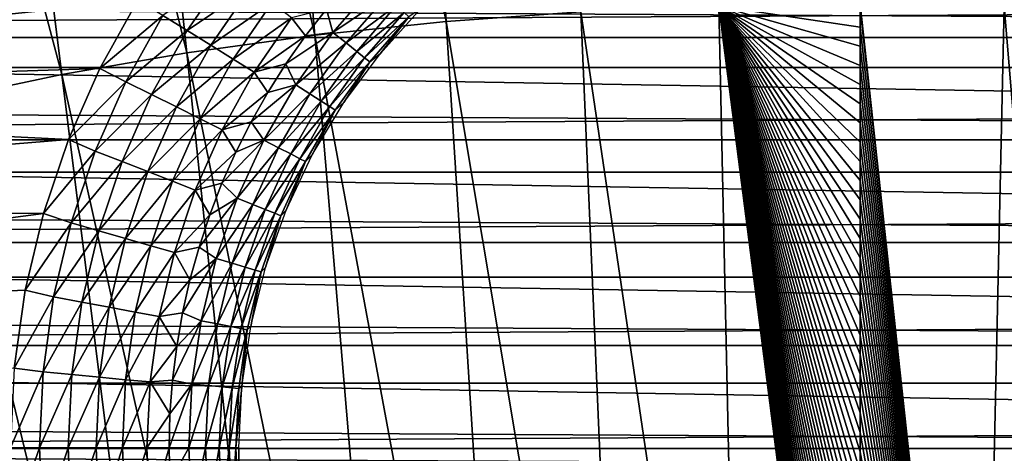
# Model space of a CAD drawing. Header units: millimetres. Extents: x -300 to 300, y -500 to 500.
# Tile 500 of 656: x -14.71 to 2.52, y 109.92 to 117.5. Entities that reach past the tile are written whole.
import ezdxf

# ---------------------------------------------------------------- set-up
doc = ezdxf.new("R2010")
doc.units = ezdxf.units.MM
doc.header["$LTSCALE"] = 81.481481
for name, color, linetype in [('19', 7, 'CONTINUOUS'), ('20', 7, 'CONTINUOUS'), ('34', 7, 'CONTINUOUS'), ('5', 7, 'CONTINUOUS'), ('59', 7, 'CONTINUOUS'), ('6', 7, 'CONTINUOUS'), ('60', 7, 'CONTINUOUS'), ('61', 7, 'CONTINUOUS'), ('62', 7, 'CONTINUOUS'), ('63', 7, 'CONTINUOUS')]:
    doc.layers.add(name, color=color, linetype=linetype)

msp = doc.modelspace()

# ---------------------------------------------------------------- linework, layer by layer
at = {"layer": '19', "color": 7, "linetype": 'CONTINUOUS'}
for points in [[(2.519, 117.735, 77.228), (0, 117.77, 77.229), (2.093, 98.481, 77.199), (2.519, 117.735, 77.228)], [(2.093, 98.481, 77.199), (0, 117.77, 77.229), (0, 117.703, 77.229), (2.093, 98.481, 77.199)], [(4.135, 98.393, 77.197), (2.519, 117.735, 77.228), (2.093, 98.481, 77.199), (4.135, 98.393, 77.197)], [(4.978, 117.63, 77.225), (2.519, 117.735, 77.228), (4.135, 98.393, 77.197), (4.978, 117.63, 77.225)], [(0, 117.369, 77.229), (2.093, 98.481, 77.199), (0, 117.703, 77.229), (0, 117.369, 77.229)], [(0, 117.035, 77.228), (2.093, 98.481, 77.199), (0, 117.369, 77.229), (0, 117.035, 77.228)], [(0, 116.7, 77.228), (2.093, 98.481, 77.199), (0, 117.035, 77.228), (0, 116.7, 77.228)], [(0, 116.365, 77.227), (2.093, 98.481, 77.199), (0, 116.7, 77.228), (0, 116.365, 77.227)], [(0, 116.03, 77.227), (2.093, 98.481, 77.199), (0, 116.365, 77.227), (0, 116.03, 77.227)], [(0, 115.694, 77.227), (2.093, 98.481, 77.199), (0, 116.03, 77.227), (0, 115.694, 77.227)], [(0, 115.358, 77.226), (2.093, 98.481, 77.199), (0, 115.694, 77.227), (0, 115.358, 77.226)], [(0, 115.022, 77.226), (2.093, 98.481, 77.199), (0, 115.358, 77.226), (0, 115.022, 77.226)], [(0, 114.685, 77.226), (2.093, 98.481, 77.199), (0, 115.022, 77.226), (0, 114.685, 77.226)], [(0, 114.348, 77.225), (2.093, 98.481, 77.199), (0, 114.685, 77.226), (0, 114.348, 77.225)], [(0, 114.011, 77.225), (2.093, 98.481, 77.199), (0, 114.348, 77.225), (0, 114.011, 77.225)], [(0, 113.674, 77.224), (2.093, 98.481, 77.199), (0, 114.011, 77.225), (0, 113.674, 77.224)], [(0, 113.336, 77.224), (2.093, 98.481, 77.199), (0, 113.674, 77.224), (0, 113.336, 77.224)], [(0, 112.998, 77.224), (2.093, 98.481, 77.199), (0, 113.336, 77.224), (0, 112.998, 77.224)], [(0, 112.659, 77.223), (2.093, 98.481, 77.199), (0, 112.998, 77.224), (0, 112.659, 77.223)], [(0, 112.321, 77.223), (2.093, 98.481, 77.199), (0, 112.659, 77.223), (0, 112.321, 77.223)], [(0, 111.981, 77.222), (2.093, 98.481, 77.199), (0, 112.321, 77.223), (0, 111.981, 77.222)], [(0, 111.642, 77.222), (2.093, 98.481, 77.199), (0, 111.981, 77.222), (0, 111.642, 77.222)], [(0, 111.302, 77.221), (2.093, 98.481, 77.199), (0, 111.642, 77.222), (0, 111.302, 77.221)], [(0, 110.962, 77.221), (2.093, 98.481, 77.199), (0, 111.302, 77.221), (0, 110.962, 77.221)], [(0, 110.622, 77.22), (2.093, 98.481, 77.199), (0, 110.962, 77.221), (0, 110.622, 77.22)], [(0, 110.281, 77.22), (2.093, 98.481, 77.199), (0, 110.622, 77.22), (0, 110.281, 77.22)], [(0, 109.94, 77.219), (2.093, 98.481, 77.199), (0, 110.281, 77.22), (0, 109.94, 77.219)], [(0, 109.599, 77.219), (2.093, 98.481, 77.199), (0, 109.94, 77.219), (0, 109.599, 77.219)]]:
    msp.add_3dface(points, dxfattribs=at)
at = {"layer": '20', "color": 7, "linetype": 'CONTINUOUS'}
for points in [[(-11.164, 136.157, 77.213), (-7.247, 117.465, 77.221), (-8.475, 136.433, 77.221), (-11.164, 136.157, 77.213)], [(-7.247, 117.465, 77.221), (-4.89, 117.635, 77.225), (-8.475, 136.433, 77.221), (-7.247, 117.465, 77.221)], [(-13.787, 135.8, 77.203), (-9.546, 117.227, 77.214), (-11.164, 136.157, 77.213), (-13.787, 135.8, 77.203)], [(-9.546, 117.227, 77.214), (-7.247, 117.465, 77.221), (-11.164, 136.157, 77.213), (-9.546, 117.227, 77.214)], [(-16.343, 135.363, 77.19), (-11.789, 116.919, 77.206), (-13.787, 135.8, 77.203), (-16.343, 135.363, 77.19)], [(-11.789, 116.919, 77.206), (-9.546, 117.227, 77.214), (-13.787, 135.8, 77.203), (-11.789, 116.919, 77.206)], [(-18.834, 134.844, 77.175), (-13.974, 116.541, 77.197), (-16.343, 135.363, 77.19), (-18.834, 134.844, 77.175)], [(-13.974, 116.541, 77.197), (-11.789, 116.919, 77.206), (-16.343, 135.363, 77.19), (-13.974, 116.541, 77.197)], [(-16.104, 116.093, 77.186), (-13.974, 116.541, 77.197), (-18.834, 134.844, 77.175), (-16.104, 116.093, 77.186)], [(-4.89, 117.635, 77.225), (-2.055, 98.482, 77.199), (-2.474, 117.736, 77.228), (-4.89, 117.635, 77.225)], [(0, 98.51, 77.199), (0, 98.853, 77.2), (-2.474, 117.736, 77.228), (0, 98.51, 77.199)], [(-2.055, 98.482, 77.199), (0, 98.51, 77.199), (-2.474, 117.736, 77.228), (-2.055, 98.482, 77.199)], [(0, 98.853, 77.2), (0, 99.205, 77.201), (-2.474, 117.736, 77.228), (0, 98.853, 77.2)], [(0, 99.205, 77.201), (0, 99.556, 77.202), (-2.474, 117.736, 77.228), (0, 99.205, 77.201)], [(0, 99.556, 77.202), (0, 99.907, 77.202), (-2.474, 117.736, 77.228), (0, 99.556, 77.202)], [(0, 99.907, 77.202), (0, 100.258, 77.203), (-2.474, 117.736, 77.228), (0, 99.907, 77.202)], [(0, 100.258, 77.203), (0, 100.608, 77.204), (-2.474, 117.736, 77.228), (0, 100.258, 77.203)], [(0, 100.608, 77.204), (0, 100.958, 77.204), (-2.474, 117.736, 77.228), (0, 100.608, 77.204)], [(0, 100.958, 77.204), (0, 101.308, 77.205), (-2.474, 117.736, 77.228), (0, 100.958, 77.204)], [(0, 101.308, 77.205), (0, 101.657, 77.206), (-2.474, 117.736, 77.228), (0, 101.308, 77.205)], [(0, 101.657, 77.206), (0, 102.006, 77.206), (-2.474, 117.736, 77.228), (0, 101.657, 77.206)], [(0, 102.006, 77.206), (0, 102.355, 77.207), (-2.474, 117.736, 77.228), (0, 102.006, 77.206)], [(0, 102.355, 77.207), (0, 102.703, 77.208), (-2.474, 117.736, 77.228), (0, 102.355, 77.207)], [(0, 102.703, 77.208), (0, 103.051, 77.208), (-2.474, 117.736, 77.228), (0, 102.703, 77.208)], [(0, 103.051, 77.208), (0, 103.399, 77.209), (-2.474, 117.736, 77.228), (0, 103.051, 77.208)], [(0, 103.399, 77.209), (0, 103.746, 77.209), (-2.474, 117.736, 77.228), (0, 103.399, 77.209)], [(0, 103.746, 77.209), (0, 104.093, 77.21), (-2.474, 117.736, 77.228), (0, 103.746, 77.209)], [(0, 104.093, 77.21), (0, 104.44, 77.211), (-2.474, 117.736, 77.228), (0, 104.093, 77.21)], [(0, 104.44, 77.211), (0, 104.786, 77.211), (-2.474, 117.736, 77.228), (0, 104.44, 77.211)], [(0, 104.786, 77.211), (0, 105.132, 77.212), (-2.474, 117.736, 77.228), (0, 104.786, 77.211)], [(0, 105.132, 77.212), (0, 105.478, 77.212), (-2.474, 117.736, 77.228), (0, 105.132, 77.212)], [(0, 105.478, 77.212), (0, 105.823, 77.213), (-2.474, 117.736, 77.228), (0, 105.478, 77.212)], [(0, 105.823, 77.213), (0, 106.168, 77.214), (-2.474, 117.736, 77.228), (0, 105.823, 77.213)], [(0, 106.168, 77.214), (0, 106.512, 77.214), (-2.474, 117.736, 77.228), (0, 106.168, 77.214)], [(0, 106.512, 77.214), (0, 106.857, 77.215), (-2.474, 117.736, 77.228), (0, 106.512, 77.214)], [(0, 106.857, 77.215), (0, 107.201, 77.215), (-2.474, 117.736, 77.228), (0, 106.857, 77.215)], [(0, 107.201, 77.215), (0, 107.544, 77.216), (-2.474, 117.736, 77.228), (0, 107.201, 77.215)], [(0, 107.544, 77.216), (0, 107.887, 77.216), (-2.474, 117.736, 77.228), (0, 107.544, 77.216)], [(0, 107.887, 77.216), (0, 108.23, 77.217), (-2.474, 117.736, 77.228), (0, 107.887, 77.216)], [(0, 108.23, 77.217), (0, 108.573, 77.217), (-2.474, 117.736, 77.228), (0, 108.23, 77.217)], [(0, 108.573, 77.217), (0, 108.915, 77.218), (-2.474, 117.736, 77.228), (0, 108.573, 77.217)], [(0, 108.915, 77.218), (0, 109.257, 77.218), (-2.474, 117.736, 77.228), (0, 108.915, 77.218)], [(0, 109.257, 77.218), (0, 109.599, 77.219), (-2.474, 117.736, 77.228), (0, 109.257, 77.218)], [(0, 109.599, 77.219), (0, 109.94, 77.219), (-2.474, 117.736, 77.228), (0, 109.599, 77.219)], [(0, 109.94, 77.219), (0, 110.281, 77.22), (-2.474, 117.736, 77.228), (0, 109.94, 77.219)], [(0, 110.281, 77.22), (0, 110.622, 77.22), (-2.474, 117.736, 77.228), (0, 110.281, 77.22)], [(0, 110.622, 77.22), (0, 110.962, 77.221), (-2.474, 117.736, 77.228), (0, 110.622, 77.22)], [(0, 110.962, 77.221), (0, 111.302, 77.221), (-2.474, 117.736, 77.228), (0, 110.962, 77.221)], [(0, 111.302, 77.221), (0, 111.642, 77.222), (-2.474, 117.736, 77.228), (0, 111.302, 77.221)], [(0, 111.642, 77.222), (0, 111.981, 77.222), (-2.474, 117.736, 77.228), (0, 111.642, 77.222)], [(0, 111.981, 77.222), (0, 112.321, 77.223), (-2.474, 117.736, 77.228), (0, 111.981, 77.222)], [(0, 112.321, 77.223), (0, 112.659, 77.223), (-2.474, 117.736, 77.228), (0, 112.321, 77.223)], [(0, 112.659, 77.223), (0, 112.998, 77.224), (-2.474, 117.736, 77.228), (0, 112.659, 77.223)], [(0, 112.998, 77.224), (0, 113.336, 77.224), (-2.474, 117.736, 77.228), (0, 112.998, 77.224)], [(0, 113.336, 77.224), (0, 113.674, 77.224), (-2.474, 117.736, 77.228), (0, 113.336, 77.224)], [(0, 113.674, 77.224), (0, 114.011, 77.225), (-2.474, 117.736, 77.228), (0, 113.674, 77.224)], [(0, 114.011, 77.225), (0, 114.348, 77.225), (-2.474, 117.736, 77.228), (0, 114.011, 77.225)], [(0, 114.348, 77.225), (0, 114.685, 77.226), (-2.474, 117.736, 77.228), (0, 114.348, 77.225)], [(0, 114.685, 77.226), (0, 115.022, 77.226), (-2.474, 117.736, 77.228), (0, 114.685, 77.226)], [(0, 115.022, 77.226), (0, 115.358, 77.226), (-2.474, 117.736, 77.228), (0, 115.022, 77.226)], [(0, 115.358, 77.226), (0, 115.694, 77.227), (-2.474, 117.736, 77.228), (0, 115.358, 77.226)], [(0, 115.694, 77.227), (0, 116.03, 77.227), (-2.474, 117.736, 77.228), (0, 115.694, 77.227)], [(0, 116.03, 77.227), (0, 116.365, 77.227), (-2.474, 117.736, 77.228), (0, 116.03, 77.227)], [(0, 116.365, 77.227), (0, 116.7, 77.228), (-2.474, 117.736, 77.228), (0, 116.365, 77.227)], [(0, 116.7, 77.228), (0, 117.035, 77.228), (-2.474, 117.736, 77.228), (0, 116.7, 77.228)], [(0, 117.035, 77.228), (0, 117.369, 77.229), (-2.474, 117.736, 77.228), (0, 117.035, 77.228)], [(0, 117.369, 77.229), (0, 117.703, 77.229), (-2.474, 117.736, 77.228), (0, 117.369, 77.229)], [(-7.247, 117.465, 77.221), (-4.062, 98.397, 77.197), (-4.89, 117.635, 77.225), (-7.247, 117.465, 77.221)], [(-4.062, 98.397, 77.197), (-2.055, 98.482, 77.199), (-4.89, 117.635, 77.225), (-4.062, 98.397, 77.197)], [(-9.546, 117.227, 77.214), (-6.02, 98.255, 77.194), (-7.247, 117.465, 77.221), (-9.546, 117.227, 77.214)], [(-6.02, 98.255, 77.194), (-4.062, 98.397, 77.197), (-7.247, 117.465, 77.221), (-6.02, 98.255, 77.194)], [(-11.789, 116.919, 77.206), (-7.93, 98.055, 77.189), (-9.546, 117.227, 77.214), (-11.789, 116.919, 77.206)], [(-7.93, 98.055, 77.189), (-6.02, 98.255, 77.194), (-9.546, 117.227, 77.214), (-7.93, 98.055, 77.189)], [(-13.974, 116.541, 77.197), (-9.792, 97.796, 77.183), (-11.789, 116.919, 77.206), (-13.974, 116.541, 77.197)], [(-9.792, 97.796, 77.183), (-7.93, 98.055, 77.189), (-11.789, 116.919, 77.206), (-9.792, 97.796, 77.183)], [(-16.104, 116.093, 77.186), (-11.607, 97.479, 77.177), (-13.974, 116.541, 77.197), (-16.104, 116.093, 77.186)], [(-11.607, 97.479, 77.177), (-9.792, 97.796, 77.183), (-13.974, 116.541, 77.197), (-11.607, 97.479, 77.177)], [(-18.177, 115.573, 77.173), (-13.376, 97.103, 77.169), (-16.104, 116.093, 77.186), (-18.177, 115.573, 77.173)], [(-13.376, 97.103, 77.169), (-11.607, 97.479, 77.177), (-16.104, 116.093, 77.186), (-13.376, 97.103, 77.169)], [(-15.098, 96.667, 77.16), (-13.376, 97.103, 77.169), (-18.177, 115.573, 77.173), (-15.098, 96.667, 77.16)]]:
    msp.add_3dface(points, dxfattribs=at)
at = {"layer": '34', "color": 7, "linetype": 'CONTINUOUS'}
for points in [[(-52.235, 118.972, 501.493), (52.51, 117.19, 501.493), (-52.51, 117.19, 501.493), (-52.235, 118.972, 501.493)], [(52.235, 118.972, 501.493), (52.51, 117.19, 501.493), (-52.235, 118.972, 501.493), (52.235, 118.972, 501.493)], [(-52.51, 117.19, 501.493), (52.724, 115.4, 501.493), (-52.724, 115.4, 501.493), (-52.51, 117.19, 501.493)], [(52.51, 117.19, 501.493), (52.724, 115.4, 501.493), (-52.51, 117.19, 501.493), (52.51, 117.19, 501.493)], [(-52.724, 115.4, 501.493), (52.877, 113.603, 501.493), (-52.877, 113.603, 501.493), (-52.724, 115.4, 501.493)], [(52.724, 115.4, 501.493), (52.877, 113.603, 501.493), (-52.724, 115.4, 501.493), (52.724, 115.4, 501.493)], [(-52.877, 113.603, 501.493), (52.969, 111.803, 501.493), (-52.969, 111.803, 501.493), (-52.877, 113.603, 501.493)], [(52.877, 113.603, 501.493), (52.969, 111.803, 501.493), (-52.877, 113.603, 501.493), (52.877, 113.603, 501.493)], [(-52.969, 111.803, 501.493), (53, 110, 501.493), (-53, 110, 501.493), (-52.969, 111.803, 501.493)], [(52.969, 111.803, 501.493), (53, 110, 501.493), (-52.969, 111.803, 501.493), (52.969, 111.803, 501.493)], [(53, 110, 501.493), (53, 109.5, 501.493), (-53, 110, 501.493), (53, 110, 501.493)], [(-53, 110, 501.493), (53, 109.5, 501.493), (-53, 109.5, 501.493), (-53, 110, 501.493)]]:
    msp.add_3dface(points, dxfattribs=at)
at = {"layer": '5', "color": 7, "linetype": 'CONTINUOUS'}
for points in [[(161.625, 116.664, 11), (-161.625, 116.663, 11), (-161.57, 118.481, 11), (161.625, 116.664, 11)], [(161.57, 118.482, 11), (161.625, 116.664, 11), (-161.57, 118.481, 11), (161.57, 118.482, 11)], [(161.68, 114.835, 11), (-161.68, 114.834, 11), (-161.625, 116.663, 11), (161.68, 114.835, 11)], [(161.625, 116.664, 11), (161.68, 114.835, 11), (-161.625, 116.663, 11), (161.625, 116.664, 11)], [(161.733, 112.994, 11), (-161.733, 112.994, 11), (-161.68, 114.834, 11), (161.733, 112.994, 11)], [(161.68, 114.835, 11), (161.733, 112.994, 11), (-161.68, 114.834, 11), (161.68, 114.835, 11)], [(161.785, 111.142, 11), (-161.785, 111.142, 11), (-161.733, 112.994, 11), (161.785, 111.142, 11)], [(161.733, 112.994, 11), (161.785, 111.142, 11), (-161.733, 112.994, 11), (161.733, 112.994, 11)], [(161.835, 109.278, 11), (-161.835, 109.277, 11), (-161.785, 111.142, 11), (161.835, 109.278, 11)], [(161.785, 111.142, 11), (161.835, 109.278, 11), (-161.785, 111.142, 11), (161.785, 111.142, 11)]]:
    msp.add_3dface(points, dxfattribs=at)
at = {"layer": '59', "color": 7, "linetype": 'CONTINUOUS'}
for points in [[(-11.054, 118.364, 545.862), (-12.206, 117.574, 545.96), (-11.779, 117.308, 545.862), (-11.054, 118.364, 545.862)], [(-11.054, 118.364, 545.862), (-11.779, 117.308, 545.862), (-10.667, 118.071, 545.701), (-11.054, 118.364, 545.862)], [(-10.667, 118.071, 545.701), (-11.779, 117.308, 545.862), (-11.366, 117.052, 545.701), (-10.667, 118.071, 545.701)], [(-10.667, 118.071, 545.701), (-11.366, 117.052, 545.701), (-10.299, 117.792, 545.479), (-10.667, 118.071, 545.701)], [(-13.309, 116.645, 545.993), (-12.206, 117.574, 545.96), (-12.649, 117.828, 545.993), (-13.309, 116.645, 545.993)], [(-10.299, 117.792, 545.479), (-11.366, 117.052, 545.701), (-10.974, 116.809, 545.479), (-10.299, 117.792, 545.479)], [(-10.299, 117.792, 545.479), (-10.974, 116.809, 545.479), (-9.956, 117.533, 545.2), (-10.299, 117.792, 545.479)], [(-12.853, 116.415, 545.96), (-12.206, 117.574, 545.96), (-13.309, 116.645, 545.993), (-12.853, 116.415, 545.96)], [(-12.206, 117.574, 545.96), (-12.853, 116.415, 545.96), (-11.779, 117.308, 545.862), (-12.206, 117.574, 545.96)], [(-9.344, 117.683, 544.87), (-9.956, 117.533, 545.2), (-9.71, 117.215, 544.87), (-9.344, 117.683, 544.87)], [(-9.956, 117.533, 545.2), (-10.974, 116.809, 545.479), (-10.609, 116.583, 545.2), (-9.956, 117.533, 545.2)], [(-9.956, 117.533, 545.2), (-10.609, 116.583, 545.2), (-9.71, 117.215, 544.87), (-9.956, 117.533, 545.2)], [(-11.779, 117.308, 545.862), (-12.853, 116.415, 545.96), (-12.403, 116.19, 545.862), (-11.779, 117.308, 545.862)], [(-11.779, 117.308, 545.862), (-12.403, 116.19, 545.862), (-11.366, 117.052, 545.701), (-11.779, 117.308, 545.862)], [(-9.71, 117.215, 544.87), (-10.609, 116.583, 545.2), (-10.052, 116.73, 544.87), (-9.71, 117.215, 544.87)], [(-11.366, 117.052, 545.701), (-12.403, 116.19, 545.862), (-11.968, 115.973, 545.701), (-11.366, 117.052, 545.701)], [(-11.366, 117.052, 545.701), (-11.968, 115.973, 545.701), (-10.974, 116.809, 545.479), (-11.366, 117.052, 545.701)], [(-10.974, 116.809, 545.479), (-11.968, 115.973, 545.701), (-11.555, 115.767, 545.479), (-10.974, 116.809, 545.479)], [(-10.974, 116.809, 545.479), (-11.555, 115.767, 545.479), (-10.609, 116.583, 545.2), (-10.974, 116.809, 545.479)], [(-10.052, 116.73, 544.87), (-10.609, 116.583, 545.2), (-10.37, 116.229, 544.87), (-10.052, 116.73, 544.87)], [(-13.86, 115.402, 545.993), (-12.853, 116.415, 545.96), (-13.309, 116.645, 545.993), (-13.86, 115.402, 545.993)], [(-10.609, 116.583, 545.2), (-11.555, 115.767, 545.479), (-11.171, 115.576, 545.2), (-10.609, 116.583, 545.2)], [(-10.609, 116.583, 545.2), (-11.171, 115.576, 545.2), (-10.37, 116.229, 544.87), (-10.609, 116.583, 545.2)], [(-13.39, 115.202, 545.96), (-12.853, 116.415, 545.96), (-13.86, 115.402, 545.993), (-13.39, 115.202, 545.96)], [(-12.853, 116.415, 545.96), (-13.39, 115.202, 545.96), (-12.403, 116.19, 545.862), (-12.853, 116.415, 545.96)], [(-12.403, 116.19, 545.862), (-13.39, 115.202, 545.96), (-12.921, 115.02, 545.862), (-12.403, 116.19, 545.862)], [(-12.403, 116.19, 545.862), (-12.921, 115.02, 545.862), (-11.968, 115.973, 545.701), (-12.403, 116.19, 545.862)], [(-10.37, 116.229, 544.87), (-11.171, 115.576, 545.2), (-10.663, 115.712, 544.87), (-10.37, 116.229, 544.87)], [(-11.968, 115.973, 545.701), (-12.921, 115.02, 545.862), (-12.468, 114.844, 545.701), (-11.968, 115.973, 545.701)], [(-11.968, 115.973, 545.701), (-12.468, 114.844, 545.701), (-11.555, 115.767, 545.479), (-11.968, 115.973, 545.701)], [(-11.555, 115.767, 545.479), (-12.468, 114.844, 545.701), (-12.038, 114.677, 545.479), (-11.555, 115.767, 545.479)], [(-11.555, 115.767, 545.479), (-12.038, 114.677, 545.479), (-11.171, 115.576, 545.2), (-11.555, 115.767, 545.479)], [(-10.663, 115.712, 544.87), (-11.171, 115.576, 545.2), (-10.931, 115.182, 544.87), (-10.663, 115.712, 544.87)], [(-11.171, 115.576, 545.2), (-12.038, 114.677, 545.479), (-11.638, 114.521, 545.2), (-11.171, 115.576, 545.2)], [(-11.171, 115.576, 545.2), (-11.638, 114.521, 545.2), (-10.931, 115.182, 544.87), (-11.171, 115.576, 545.2)], [(-14.297, 114.108, 545.993), (-13.39, 115.202, 545.96), (-13.86, 115.402, 545.993), (-14.297, 114.108, 545.993)], [(-13.813, 113.944, 545.96), (-13.39, 115.202, 545.96), (-14.297, 114.108, 545.993), (-13.813, 113.944, 545.96)], [(-13.39, 115.202, 545.96), (-13.813, 113.944, 545.96), (-12.921, 115.02, 545.862), (-13.39, 115.202, 545.96)], [(-10.931, 115.182, 544.87), (-11.638, 114.521, 545.2), (-11.172, 114.64, 544.87), (-10.931, 115.182, 544.87)], [(-12.921, 115.02, 545.862), (-13.813, 113.944, 545.96), (-13.329, 113.806, 545.862), (-12.921, 115.02, 545.862)], [(-12.921, 115.02, 545.862), (-13.329, 113.806, 545.862), (-12.468, 114.844, 545.701), (-12.921, 115.02, 545.862)], [(-12.468, 114.844, 545.701), (-13.329, 113.806, 545.862), (-12.862, 113.673, 545.701), (-12.468, 114.844, 545.701)], [(-12.468, 114.844, 545.701), (-12.862, 113.673, 545.701), (-12.038, 114.677, 545.479), (-12.468, 114.844, 545.701)], [(-12.038, 114.677, 545.479), (-12.862, 113.673, 545.701), (-12.418, 113.546, 545.479), (-12.038, 114.677, 545.479)], [(-12.038, 114.677, 545.479), (-12.418, 113.546, 545.479), (-11.638, 114.521, 545.2), (-12.038, 114.677, 545.479)], [(-11.172, 114.64, 544.87), (-11.638, 114.521, 545.2), (-11.386, 114.086, 544.87), (-11.172, 114.64, 544.87)], [(-11.638, 114.521, 545.2), (-12.418, 113.546, 545.479), (-12.005, 113.428, 545.2), (-11.638, 114.521, 545.2)], [(-11.638, 114.521, 545.2), (-12.005, 113.428, 545.2), (-11.386, 114.086, 544.87), (-11.638, 114.521, 545.2)], [(-14.615, 112.771, 545.993), (-13.813, 113.944, 545.96), (-14.297, 114.108, 545.993), (-14.615, 112.771, 545.993)], [(-14.118, 112.653, 545.96), (-13.813, 113.944, 545.96), (-14.615, 112.771, 545.993), (-14.118, 112.653, 545.96)], [(-13.813, 113.944, 545.96), (-14.118, 112.653, 545.96), (-13.329, 113.806, 545.862), (-13.813, 113.944, 545.96)], [(-11.386, 114.086, 544.87), (-12.005, 113.428, 545.2), (-11.573, 113.522, 544.87), (-11.386, 114.086, 544.87)], [(-13.329, 113.806, 545.862), (-14.118, 112.653, 545.96), (-13.624, 112.56, 545.862), (-13.329, 113.806, 545.862)], [(-13.329, 113.806, 545.862), (-13.624, 112.56, 545.862), (-12.862, 113.673, 545.701), (-13.329, 113.806, 545.862)], [(-12.862, 113.673, 545.701), (-13.624, 112.56, 545.862), (-13.146, 112.47, 545.701), (-12.862, 113.673, 545.701)], [(-12.862, 113.673, 545.701), (-13.146, 112.47, 545.701), (-12.418, 113.546, 545.479), (-12.862, 113.673, 545.701)], [(-12.418, 113.546, 545.479), (-13.146, 112.47, 545.701), (-12.692, 112.385, 545.479), (-12.418, 113.546, 545.479)], [(-12.418, 113.546, 545.479), (-12.692, 112.385, 545.479), (-12.005, 113.428, 545.2), (-12.418, 113.546, 545.479)], [(-12.005, 113.428, 545.2), (-12.692, 112.385, 545.479), (-12.27, 112.306, 545.2), (-12.005, 113.428, 545.2)], [(-12.005, 113.428, 545.2), (-12.27, 112.306, 545.2), (-11.732, 112.95, 544.87), (-12.005, 113.428, 545.2)], [(-11.573, 113.522, 544.87), (-12.005, 113.428, 545.2), (-11.732, 112.95, 544.87), (-11.573, 113.522, 544.87)], [(-11.732, 112.95, 544.87), (-12.27, 112.306, 545.2), (-11.862, 112.371, 544.87), (-11.732, 112.95, 544.87)], [(-14.809, 111.403, 545.993), (-14.118, 112.653, 545.96), (-14.615, 112.771, 545.993), (-14.809, 111.403, 545.993)], [(-14.302, 111.339, 545.96), (-14.118, 112.653, 545.96), (-14.809, 111.403, 545.993), (-14.302, 111.339, 545.96)], [(-14.118, 112.653, 545.96), (-14.302, 111.339, 545.96), (-13.624, 112.56, 545.862), (-14.118, 112.653, 545.96)], [(-13.624, 112.56, 545.862), (-14.302, 111.339, 545.96), (-13.802, 111.292, 545.862), (-13.624, 112.56, 545.862)], [(-13.624, 112.56, 545.862), (-13.802, 111.292, 545.862), (-13.146, 112.47, 545.701), (-13.624, 112.56, 545.862)], [(-13.146, 112.47, 545.701), (-13.802, 111.292, 545.862), (-13.318, 111.247, 545.701), (-13.146, 112.47, 545.701)], [(-13.146, 112.47, 545.701), (-13.318, 111.247, 545.701), (-12.692, 112.385, 545.479), (-13.146, 112.47, 545.701)], [(-12.692, 112.385, 545.479), (-13.318, 111.247, 545.701), (-12.858, 111.204, 545.479), (-12.692, 112.385, 545.479)], [(-12.692, 112.385, 545.479), (-12.858, 111.204, 545.479), (-12.27, 112.306, 545.2), (-12.692, 112.385, 545.479)], [(-11.862, 112.371, 544.87), (-12.27, 112.306, 545.2), (-11.964, 111.786, 544.87), (-11.862, 112.371, 544.87)], [(-12.27, 112.306, 545.2), (-12.858, 111.204, 545.479), (-12.431, 111.164, 545.2), (-12.27, 112.306, 545.2)], [(-12.27, 112.306, 545.2), (-12.431, 111.164, 545.2), (-11.964, 111.786, 544.87), (-12.27, 112.306, 545.2)], [(-11.964, 111.786, 544.87), (-12.431, 111.164, 545.2), (-12.037, 111.197, 544.87), (-11.964, 111.786, 544.87)], [(-14.875, 110.014, 545.993), (-14.302, 111.339, 545.96), (-14.809, 111.403, 545.993), (-14.875, 110.014, 545.993)], [(-14.365, 110.013, 545.96), (-14.302, 111.339, 545.96), (-14.875, 110.014, 545.993), (-14.365, 110.013, 545.96)], [(-14.302, 111.339, 545.96), (-14.365, 110.013, 545.96), (-13.802, 111.292, 545.862), (-14.302, 111.339, 545.96)], [(-13.802, 111.292, 545.862), (-14.365, 110.013, 545.96), (-13.862, 110.013, 545.862), (-13.802, 111.292, 545.862)], [(-13.802, 111.292, 545.862), (-13.862, 110.013, 545.862), (-13.318, 111.247, 545.701), (-13.802, 111.292, 545.862)], [(-13.318, 111.247, 545.701), (-13.862, 110.013, 545.862), (-13.376, 110.012, 545.701), (-13.318, 111.247, 545.701)], [(-13.318, 111.247, 545.701), (-13.376, 110.012, 545.701), (-12.858, 111.204, 545.479), (-13.318, 111.247, 545.701)], [(-12.858, 111.204, 545.479), (-13.376, 110.012, 545.701), (-12.915, 110.012, 545.479), (-12.858, 111.204, 545.479)], [(-12.858, 111.204, 545.479), (-12.915, 110.012, 545.479), (-12.431, 111.164, 545.2), (-12.858, 111.204, 545.479)], [(-12.431, 111.164, 545.2), (-12.915, 110.012, 545.479), (-12.485, 110.012, 545.2), (-12.431, 111.164, 545.2)], [(-12.431, 111.164, 545.2), (-12.485, 110.012, 545.2), (-12.082, 110.605, 544.87), (-12.431, 111.164, 545.2)], [(-12.037, 111.197, 544.87), (-12.431, 111.164, 545.2), (-12.082, 110.605, 544.87), (-12.037, 111.197, 544.87)], [(-12.082, 110.605, 544.87), (-12.485, 110.012, 545.2), (-12.097, 110.011, 544.87), (-12.082, 110.605, 544.87)]]:
    msp.add_3dface(points, dxfattribs=at)
at = {"layer": '6', "color": 7, "linetype": 'CONTINUOUS'}
for points in [[(161.57, 118.481, 16), (-161.57, 118.482, 16), (-161.625, 116.664, 16), (161.57, 118.481, 16)], [(161.625, 116.663, 16), (161.57, 118.481, 16), (-161.625, 116.664, 16), (161.625, 116.663, 16)], [(161.625, 116.663, 16), (-161.625, 116.664, 16), (-161.68, 114.835, 16), (161.625, 116.663, 16)], [(161.68, 114.834, 16), (161.625, 116.663, 16), (-161.68, 114.835, 16), (161.68, 114.834, 16)], [(161.68, 114.834, 16), (-161.68, 114.835, 16), (-161.733, 112.994, 16), (161.68, 114.834, 16)], [(161.733, 112.994, 16), (161.68, 114.834, 16), (-161.733, 112.994, 16), (161.733, 112.994, 16)], [(161.785, 111.142, 16), (161.733, 112.994, 16), (-161.785, 111.142, 16), (161.785, 111.142, 16)], [(161.733, 112.994, 16), (-161.733, 112.994, 16), (-161.785, 111.142, 16), (161.733, 112.994, 16)], [(161.835, 109.277, 16), (161.785, 111.142, 16), (-161.835, 109.278, 16), (161.835, 109.277, 16)], [(161.785, 111.142, 16), (-161.785, 111.142, 16), (-161.835, 109.278, 16), (161.785, 111.142, 16)]]:
    msp.add_3dface(points, dxfattribs=at)
at = {"layer": '60', "color": 7, "linetype": 'CONTINUOUS'}
for points in [[(-8.498, 118.118, 544.492), (-9.344, 117.683, 544.87), (-9.231, 117.273, 544.492), (-8.498, 118.118, 544.492)], [(-8.498, 118.118, 544.492), (-9.231, 117.273, 544.492), (-8.286, 117.915, 544.072), (-8.498, 118.118, 544.492)], [(-8.286, 117.915, 544.072), (-9.231, 117.273, 544.492), (-9, 117.092, 544.072), (-8.286, 117.915, 544.072)], [(-8.286, 117.915, 544.072), (-9, 117.092, 544.072), (-8.114, 117.751, 543.619), (-8.286, 117.915, 544.072)], [(-8.114, 117.751, 543.619), (-9, 117.092, 544.072), (-8.814, 116.945, 543.619), (-8.114, 117.751, 543.619)], [(-8.114, 117.751, 543.619), (-8.814, 116.945, 543.619), (-7.985, 117.628, 543.139), (-8.114, 117.751, 543.619)], [(-9.344, 117.683, 544.87), (-9.71, 117.215, 544.87), (-9.231, 117.273, 544.492), (-9.344, 117.683, 544.87)], [(-7.985, 117.628, 543.139), (-8.814, 116.945, 543.619), (-8.674, 116.834, 543.139), (-7.985, 117.628, 543.139)], [(-7.902, 117.549, 542.64), (-7.985, 117.628, 543.139), (-8.674, 116.834, 543.139), (-7.902, 117.549, 542.64)], [(-8.584, 116.763, 542.64), (-7.902, 117.549, 542.64), (-8.674, 116.834, 543.139), (-8.584, 116.763, 542.64)], [(-7.902, 117.549, 542.64), (-8.584, 116.763, 542.64), (-8.405, 116.905, 542.132), (-7.902, 117.549, 542.64)], [(-7.688, 117.695, 542.132), (-7.902, 117.549, 542.64), (-8.405, 116.905, 542.132), (-7.688, 117.695, 542.132)], [(-9.71, 117.215, 544.87), (-10.052, 116.73, 544.87), (-9.231, 117.273, 544.492), (-9.71, 117.215, 544.87)], [(-9.231, 117.273, 544.492), (-10.052, 116.73, 544.87), (-9.881, 116.363, 544.492), (-9.231, 117.273, 544.492)], [(-9.231, 117.273, 544.492), (-9.881, 116.363, 544.492), (-9, 117.092, 544.072), (-9.231, 117.273, 544.492)], [(-9, 117.092, 544.072), (-9.881, 116.363, 544.492), (-9.634, 116.204, 544.072), (-9, 117.092, 544.072)], [(-9, 117.092, 544.072), (-9.634, 116.204, 544.072), (-8.814, 116.945, 543.619), (-9, 117.092, 544.072)], [(-8.814, 116.945, 543.619), (-9.634, 116.204, 544.072), (-9.434, 116.075, 543.619), (-8.814, 116.945, 543.619)], [(-8.814, 116.945, 543.619), (-9.434, 116.075, 543.619), (-8.674, 116.834, 543.139), (-8.814, 116.945, 543.619)], [(-8.405, 116.905, 542.132), (-8.584, 116.763, 542.64), (-9.041, 116.049, 542.132), (-8.405, 116.905, 542.132)], [(-10.052, 116.73, 544.87), (-10.37, 116.229, 544.87), (-9.881, 116.363, 544.492), (-10.052, 116.73, 544.87)], [(-8.674, 116.834, 543.139), (-9.434, 116.075, 543.619), (-9.284, 115.979, 543.139), (-8.674, 116.834, 543.139)], [(-8.584, 116.763, 542.64), (-8.674, 116.834, 543.139), (-9.284, 115.979, 543.139), (-8.584, 116.763, 542.64)], [(-9.188, 115.917, 542.64), (-8.584, 116.763, 542.64), (-9.284, 115.979, 543.139), (-9.188, 115.917, 542.64)], [(-8.584, 116.763, 542.64), (-9.188, 115.917, 542.64), (-9.041, 116.049, 542.132), (-8.584, 116.763, 542.64)], [(-10.37, 116.229, 544.87), (-10.663, 115.712, 544.87), (-9.881, 116.363, 544.492), (-10.37, 116.229, 544.87)], [(-9.881, 116.363, 544.492), (-10.663, 115.712, 544.87), (-10.441, 115.395, 544.492), (-9.881, 116.363, 544.492)], [(-9.881, 116.363, 544.492), (-10.441, 115.395, 544.492), (-9.634, 116.204, 544.072), (-9.881, 116.363, 544.492)], [(-9.634, 116.204, 544.072), (-10.441, 115.395, 544.492), (-10.18, 115.26, 544.072), (-9.634, 116.204, 544.072)], [(-9.634, 116.204, 544.072), (-10.18, 115.26, 544.072), (-9.434, 116.075, 543.619), (-9.634, 116.204, 544.072)], [(-9.434, 116.075, 543.619), (-10.18, 115.26, 544.072), (-9.969, 115.151, 543.619), (-9.434, 116.075, 543.619)], [(-9.434, 116.075, 543.619), (-9.969, 115.151, 543.619), (-9.284, 115.979, 543.139), (-9.434, 116.075, 543.619)], [(-9.041, 116.049, 542.132), (-9.188, 115.917, 542.64), (-9.59, 115.134, 542.132), (-9.041, 116.049, 542.132)], [(-9.284, 115.979, 543.139), (-9.969, 115.151, 543.619), (-9.811, 115.069, 543.139), (-9.284, 115.979, 543.139)], [(-9.188, 115.917, 542.64), (-9.284, 115.979, 543.139), (-9.811, 115.069, 543.139), (-9.188, 115.917, 542.64)], [(-9.709, 115.017, 542.64), (-9.188, 115.917, 542.64), (-9.811, 115.069, 543.139), (-9.709, 115.017, 542.64)], [(-9.188, 115.917, 542.64), (-9.709, 115.017, 542.64), (-9.59, 115.134, 542.132), (-9.188, 115.917, 542.64)], [(-10.663, 115.712, 544.87), (-10.931, 115.182, 544.87), (-10.441, 115.395, 544.492), (-10.663, 115.712, 544.87)], [(-10.931, 115.182, 544.87), (-11.172, 114.64, 544.87), (-10.441, 115.395, 544.492), (-10.931, 115.182, 544.87)], [(-10.441, 115.395, 544.492), (-11.172, 114.64, 544.87), (-10.906, 114.378, 544.492), (-10.441, 115.395, 544.492)], [(-10.441, 115.395, 544.492), (-10.906, 114.378, 544.492), (-10.18, 115.26, 544.072), (-10.441, 115.395, 544.492)], [(-10.18, 115.26, 544.072), (-10.906, 114.378, 544.492), (-10.634, 114.269, 544.072), (-10.18, 115.26, 544.072)], [(-10.18, 115.26, 544.072), (-10.634, 114.269, 544.072), (-9.969, 115.151, 543.619), (-10.18, 115.26, 544.072)], [(-9.969, 115.151, 543.619), (-10.634, 114.269, 544.072), (-10.413, 114.18, 543.619), (-9.969, 115.151, 543.619)], [(-9.969, 115.151, 543.619), (-10.413, 114.18, 543.619), (-9.811, 115.069, 543.139), (-9.969, 115.151, 543.619)], [(-9.59, 115.134, 542.132), (-9.709, 115.017, 542.64), (-10.047, 114.17, 542.132), (-9.59, 115.134, 542.132)], [(-9.811, 115.069, 543.139), (-10.413, 114.18, 543.619), (-10.248, 114.114, 543.139), (-9.811, 115.069, 543.139)], [(-9.709, 115.017, 542.64), (-9.811, 115.069, 543.139), (-10.248, 114.114, 543.139), (-9.709, 115.017, 542.64)], [(-10.141, 114.071, 542.64), (-9.709, 115.017, 542.64), (-10.248, 114.114, 543.139), (-10.141, 114.071, 542.64)], [(-9.709, 115.017, 542.64), (-10.141, 114.071, 542.64), (-10.047, 114.17, 542.132), (-9.709, 115.017, 542.64)], [(-11.172, 114.64, 544.87), (-11.386, 114.086, 544.87), (-10.906, 114.378, 544.492), (-11.172, 114.64, 544.87)], [(-11.386, 114.086, 544.87), (-11.573, 113.522, 544.87), (-10.906, 114.378, 544.492), (-11.386, 114.086, 544.87)], [(-10.906, 114.378, 544.492), (-11.573, 113.522, 544.87), (-11.273, 113.322, 544.492), (-10.906, 114.378, 544.492)], [(-10.906, 114.378, 544.492), (-11.273, 113.322, 544.492), (-10.634, 114.269, 544.072), (-10.906, 114.378, 544.492)], [(-10.634, 114.269, 544.072), (-11.273, 113.322, 544.492), (-10.991, 113.239, 544.072), (-10.634, 114.269, 544.072)], [(-10.634, 114.269, 544.072), (-10.991, 113.239, 544.072), (-10.413, 114.18, 543.619), (-10.634, 114.269, 544.072)], [(-10.413, 114.18, 543.619), (-10.991, 113.239, 544.072), (-10.763, 113.171, 543.619), (-10.413, 114.18, 543.619)], [(-10.413, 114.18, 543.619), (-10.763, 113.171, 543.619), (-10.248, 114.114, 543.139), (-10.413, 114.18, 543.619)], [(-10.248, 114.114, 543.139), (-10.763, 113.171, 543.619), (-10.593, 113.121, 543.139), (-10.248, 114.114, 543.139)], [(-10.141, 114.071, 542.64), (-10.248, 114.114, 543.139), (-10.593, 113.121, 543.139), (-10.141, 114.071, 542.64)], [(-10.047, 114.17, 542.132), (-10.141, 114.071, 542.64), (-10.407, 113.166, 542.132), (-10.047, 114.17, 542.132)], [(-10.483, 113.089, 542.64), (-10.141, 114.071, 542.64), (-10.593, 113.121, 543.139), (-10.483, 113.089, 542.64)], [(-10.141, 114.071, 542.64), (-10.483, 113.089, 542.64), (-10.407, 113.166, 542.132), (-10.141, 114.071, 542.64)], [(-11.573, 113.522, 544.87), (-11.732, 112.95, 544.87), (-11.273, 113.322, 544.492), (-11.573, 113.522, 544.87)], [(-11.732, 112.95, 544.87), (-11.862, 112.371, 544.87), (-11.273, 113.322, 544.492), (-11.732, 112.95, 544.87)], [(-11.273, 113.322, 544.492), (-11.862, 112.371, 544.87), (-11.538, 112.235, 544.492), (-11.273, 113.322, 544.492)], [(-11.273, 113.322, 544.492), (-11.538, 112.235, 544.492), (-10.991, 113.239, 544.072), (-11.273, 113.322, 544.492)], [(-10.991, 113.239, 544.072), (-11.538, 112.235, 544.492), (-11.249, 112.179, 544.072), (-10.991, 113.239, 544.072)], [(-10.991, 113.239, 544.072), (-11.249, 112.179, 544.072), (-10.763, 113.171, 543.619), (-10.991, 113.239, 544.072)], [(-10.763, 113.171, 543.619), (-11.249, 112.179, 544.072), (-11.016, 112.134, 543.619), (-10.763, 113.171, 543.619)], [(-10.763, 113.171, 543.619), (-11.016, 112.134, 543.619), (-10.593, 113.121, 543.139), (-10.763, 113.171, 543.619)], [(-10.593, 113.121, 543.139), (-11.016, 112.134, 543.619), (-10.842, 112.1, 543.139), (-10.593, 113.121, 543.139)], [(-10.483, 113.089, 542.64), (-10.593, 113.121, 543.139), (-10.842, 112.1, 543.139), (-10.483, 113.089, 542.64)], [(-10.729, 112.078, 542.64), (-10.483, 113.089, 542.64), (-10.842, 112.1, 543.139), (-10.729, 112.078, 542.64)], [(-10.483, 113.089, 542.64), (-10.729, 112.078, 542.64), (-10.667, 112.131, 542.132), (-10.483, 113.089, 542.64)], [(-10.407, 113.166, 542.132), (-10.483, 113.089, 542.64), (-10.667, 112.131, 542.132), (-10.407, 113.166, 542.132)], [(-11.862, 112.371, 544.87), (-11.964, 111.786, 544.87), (-11.538, 112.235, 544.492), (-11.862, 112.371, 544.87)], [(-11.964, 111.786, 544.87), (-12.037, 111.197, 544.87), (-11.538, 112.235, 544.492), (-11.964, 111.786, 544.87)], [(-11.538, 112.235, 544.492), (-12.037, 111.197, 544.87), (-11.698, 111.128, 544.492), (-11.538, 112.235, 544.492)], [(-11.538, 112.235, 544.492), (-11.698, 111.128, 544.492), (-11.249, 112.179, 544.072), (-11.538, 112.235, 544.492)], [(-11.249, 112.179, 544.072), (-11.698, 111.128, 544.492), (-11.406, 111.1, 544.072), (-11.249, 112.179, 544.072)], [(-11.249, 112.179, 544.072), (-11.406, 111.1, 544.072), (-11.016, 112.134, 543.619), (-11.249, 112.179, 544.072)], [(-11.016, 112.134, 543.619), (-11.406, 111.1, 544.072), (-11.169, 111.077, 543.619), (-11.016, 112.134, 543.619)], [(-11.016, 112.134, 543.619), (-11.169, 111.077, 543.619), (-10.842, 112.1, 543.139), (-11.016, 112.134, 543.619)], [(-10.842, 112.1, 543.139), (-11.169, 111.077, 543.619), (-10.992, 111.06, 543.139), (-10.842, 112.1, 543.139)], [(-10.729, 112.078, 542.64), (-10.842, 112.1, 543.139), (-10.992, 111.06, 543.139), (-10.729, 112.078, 542.64)], [(-10.878, 111.049, 542.64), (-10.729, 112.078, 542.64), (-10.992, 111.06, 543.139), (-10.878, 111.049, 542.64)], [(-10.729, 112.078, 542.64), (-10.878, 111.049, 542.64), (-10.825, 111.076, 542.132), (-10.729, 112.078, 542.64)], [(-10.667, 112.131, 542.132), (-10.729, 112.078, 542.64), (-10.825, 111.076, 542.132), (-10.667, 112.131, 542.132)], [(-12.037, 111.197, 544.87), (-12.082, 110.605, 544.87), (-11.698, 111.128, 544.492), (-12.037, 111.197, 544.87)], [(-12.082, 110.605, 544.87), (-12.097, 110.011, 544.87), (-11.698, 111.128, 544.492), (-12.082, 110.605, 544.87)], [(-11.698, 111.128, 544.492), (-12.097, 110.011, 544.87), (-11.752, 110.011, 544.492), (-11.698, 111.128, 544.492)], [(-11.698, 111.128, 544.492), (-11.752, 110.011, 544.492), (-11.406, 111.1, 544.072), (-11.698, 111.128, 544.492)], [(-11.752, 110.011, 544.492), (-11.459, 110.011, 544.072), (-11.406, 111.1, 544.072), (-11.752, 110.011, 544.492)], [(-11.406, 111.1, 544.072), (-11.459, 110.011, 544.072), (-11.169, 111.077, 543.619), (-11.406, 111.1, 544.072)], [(-11.459, 110.011, 544.072), (-11.221, 110.01, 543.619), (-11.169, 111.077, 543.619), (-11.459, 110.011, 544.072)], [(-11.169, 111.077, 543.619), (-11.221, 110.01, 543.619), (-10.992, 111.06, 543.139), (-11.169, 111.077, 543.619)], [(-11.221, 110.01, 543.619), (-11.043, 110.01, 543.139), (-10.992, 111.06, 543.139), (-11.221, 110.01, 543.619)], [(-11.043, 110.01, 543.139), (-10.878, 111.049, 542.64), (-10.992, 111.06, 543.139), (-11.043, 110.01, 543.139)], [(-10.928, 110.01, 542.64), (-10.878, 111.049, 542.64), (-11.043, 110.01, 543.139), (-10.928, 110.01, 542.64)], [(-10.928, 110.01, 542.64), (-10.878, 110.01, 542.132), (-10.825, 111.076, 542.132), (-10.928, 110.01, 542.64)], [(-10.878, 111.049, 542.64), (-10.928, 110.01, 542.64), (-10.825, 111.076, 542.132), (-10.878, 111.049, 542.64)]]:
    msp.add_3dface(points, dxfattribs=at)
at = {"layer": '61', "color": 7, "linetype": 'CONTINUOUS'}
for points in [[(-14.365, 110.013, 545.96), (-14.875, 110.014, 545.993), (-14.82, 108.716, 545.993), (-14.365, 110.013, 545.96)], [(-14.365, 110.013, 545.96), (-14.82, 108.716, 545.993), (-14.304, 108.683, 545.96), (-14.365, 110.013, 545.96)], [(-13.862, 110.013, 545.862), (-14.365, 110.013, 545.96), (-14.304, 108.683, 545.96), (-13.862, 110.013, 545.862)], [(-13.862, 110.013, 545.862), (-14.304, 108.683, 545.96), (-13.808, 108.776, 545.862), (-13.862, 110.013, 545.862)], [(-13.376, 110.012, 545.701), (-13.862, 110.013, 545.862), (-13.808, 108.776, 545.862), (-13.376, 110.012, 545.701)], [(-13.376, 110.012, 545.701), (-13.808, 108.776, 545.862), (-13.319, 108.765, 545.701), (-13.376, 110.012, 545.701)], [(-12.915, 110.012, 545.479), (-13.376, 110.012, 545.701), (-13.319, 108.765, 545.701), (-12.915, 110.012, 545.479)], [(-12.861, 108.821, 545.479), (-12.915, 110.012, 545.479), (-13.319, 108.765, 545.701), (-12.861, 108.821, 545.479)], [(-12.485, 110.012, 545.2), (-12.915, 110.012, 545.479), (-12.861, 108.821, 545.479), (-12.485, 110.012, 545.2)], [(-12.485, 110.012, 545.2), (-12.861, 108.821, 545.479), (-12.433, 108.86, 545.2), (-12.485, 110.012, 545.2)], [(-12.097, 110.011, 544.87), (-12.485, 110.012, 545.2), (-12.433, 108.86, 545.2), (-12.097, 110.011, 544.87)], [(-12.097, 110.011, 544.87), (-12.433, 108.86, 545.2), (-12.083, 109.418, 544.87), (-12.097, 110.011, 544.87)]]:
    msp.add_3dface(points, dxfattribs=at)
at = {"layer": '62', "color": 7, "linetype": 'CONTINUOUS'}
for points in [[(-11.752, 110.011, 544.492), (-12.097, 110.011, 544.87), (-12.083, 109.418, 544.87), (-11.752, 110.011, 544.492)], [(-11.752, 110.011, 544.492), (-12.083, 109.418, 544.87), (-11.7, 108.894, 544.492), (-11.752, 110.011, 544.492)], [(-11.459, 110.011, 544.072), (-11.752, 110.011, 544.492), (-11.7, 108.894, 544.492), (-11.459, 110.011, 544.072)], [(-11.459, 110.011, 544.072), (-11.7, 108.894, 544.492), (-11.408, 108.921, 544.072), (-11.459, 110.011, 544.072)], [(-11.221, 110.01, 543.619), (-11.459, 110.011, 544.072), (-11.408, 108.921, 544.072), (-11.221, 110.01, 543.619)], [(-11.221, 110.01, 543.619), (-11.408, 108.921, 544.072), (-11.171, 108.944, 543.619), (-11.221, 110.01, 543.619)], [(-11.043, 110.01, 543.139), (-11.221, 110.01, 543.619), (-11.171, 108.944, 543.619), (-11.043, 110.01, 543.139)], [(-11.043, 110.01, 543.139), (-11.171, 108.944, 543.619), (-10.994, 108.961, 543.139), (-11.043, 110.01, 543.139)], [(-10.928, 110.01, 542.64), (-11.043, 110.01, 543.139), (-10.994, 108.961, 543.139), (-10.928, 110.01, 542.64)], [(-10.88, 108.971, 542.64), (-10.928, 110.01, 542.64), (-10.994, 108.961, 543.139), (-10.88, 108.971, 542.64)], [(-10.878, 110.01, 542.132), (-10.928, 110.01, 542.64), (-10.88, 108.971, 542.64), (-10.878, 110.01, 542.132)], [(-10.878, 110.01, 542.132), (-10.88, 108.971, 542.64), (-10.865, 109.476, 542.132), (-10.878, 110.01, 542.132)]]:
    msp.add_3dface(points, dxfattribs=at)
at = {"layer": '63', "color": 7, "linetype": 'CONTINUOUS'}
for points in [[(-28.41, 118.121, 545.993), (-28.902, 116.147, 545.993), (-12.649, 117.828, 545.993), (-28.41, 118.121, 545.993)], [(-28.902, 116.147, 545.993), (-13.309, 116.645, 545.993), (-12.649, 117.828, 545.993), (-28.902, 116.147, 545.993)], [(-28.902, 116.147, 545.993), (-13.86, 115.402, 545.993), (-13.309, 116.645, 545.993), (-28.902, 116.147, 545.993)], [(-28.902, 116.147, 545.993), (-29.256, 114.144, 545.993), (-13.86, 115.402, 545.993), (-28.902, 116.147, 545.993)], [(-29.256, 114.144, 545.993), (-14.297, 114.108, 545.993), (-13.86, 115.402, 545.993), (-29.256, 114.144, 545.993)], [(-29.256, 114.144, 545.993), (-29.472, 112.121, 545.993), (-14.297, 114.108, 545.993), (-29.256, 114.144, 545.993)], [(-29.472, 112.121, 545.993), (-14.615, 112.771, 545.993), (-14.297, 114.108, 545.993), (-29.472, 112.121, 545.993)], [(-29.472, 112.121, 545.993), (-14.809, 111.403, 545.993), (-14.615, 112.771, 545.993), (-29.472, 112.121, 545.993)]]:
    msp.add_3dface(points, dxfattribs=at)

doc.saveas('drawing.dxf')
